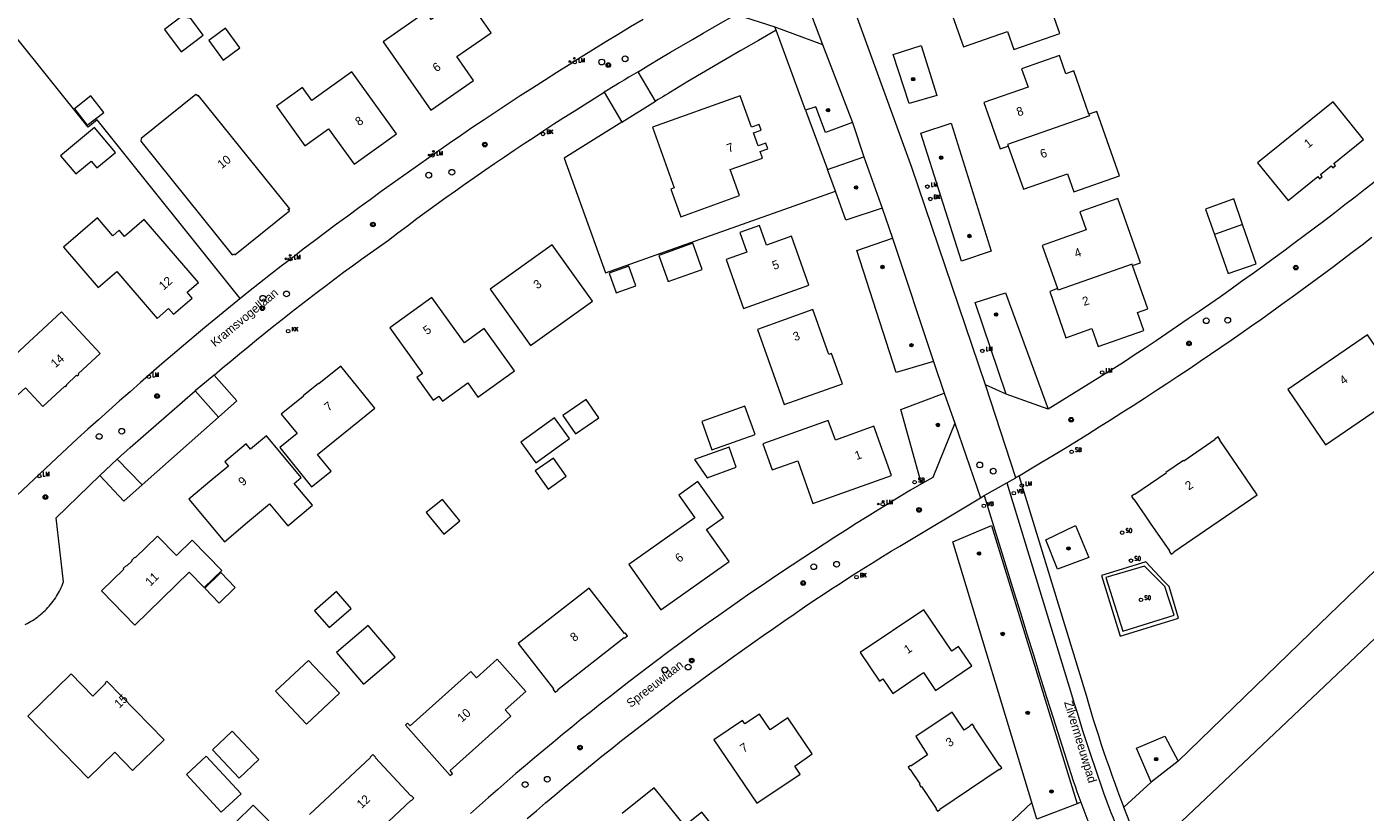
# Model space of a CAD drawing. Header units: metres. Extents: x 138165 to 154469, y 480134 to 494189.
# Tile 390 of 656: x 149671 to 149864, y 483500 to 483613. Entities that reach past the tile are written whole.
import ezdxf

# ---------------------------------------------------------------- set-up
doc = ezdxf.new("R2010")
doc.units = ezdxf.units.M
doc.header["$LTSCALE"] = 0.001
doc.header["$MEASUREMENT"] = 0
for name, color, linetype, lineweight in [('Level 5', 7, 'Continuous', 0), ('TOP-L-terrein schutting raster hek leuning', 7, 'Continuous', 0), ('TOP-L-topo objecten punt', 7, 'Continuous', 0), ('TOP-L-topo objecten vlak', 7, 'Continuous', 0), ('TOP-L-water beschoeiing', 7, 'Continuous', 0), ('TOP-T-topo huisnummering naamgeving', 7, 'Continuous', 0)]:
    doc.layers.add(name, color=color, linetype=linetype, lineweight=lineweight)
doc.styles.add('Style-INTL_ISO', font='INTL_ISO.shx')
doc.styles.add('Style-STANDARD', font='STANDARD.shx')

# ---------------------------------------------------------------- blocks, each defined once
blk = doc.blocks.new('24')
at = {"layer": 'TOP-L-topo objecten punt', "color": 7, "linetype": 'Continuous', "lineweight": 0}
for radius in [0.025, 0.0182, 0.0115, 0.005]:
    blk.add_circle((0, 0), radius, dxfattribs=at)
blk = doc.blocks.new('129')
at = {"layer": 'TOP-L-topo objecten punt', "color": 7, "linetype": 'Continuous', "lineweight": 0}
blk.add_circle((0, 0), 0.025, dxfattribs=at)
at = {"layer": 'TOP-L-topo objecten punt', "color": 7, "linetype": 'Continuous', "lineweight": 0, "style": 'Style-STANDARD'}
blk.add_text('SO', height=0.06, dxfattribs=at).set_placement((0.0483, 0))
blk = doc.blocks.new('*U13')
at = {"layer": 'Level 5', "color": 7, "linetype": 'Continuous', "lineweight": 0}
blk.add_circle((0, 0), 0.0415, dxfattribs=at)
blk = doc.blocks.new('150')
at = {"layer": 'Level 5', "color": 7, "linetype": 'Continuous', "lineweight": 0}
blk.add_blockref('*U13', (0, 0), dxfattribs=at)
blk = doc.blocks.new('39')
at = {"layer": 'TOP-L-topo objecten punt', "color": 7, "linetype": 'Continuous', "lineweight": 0}
for p, q in [((0.0175, 0.0175), (-0.0175, 0.0175)), ((-0.0175, 0.0175), (-0.0175, -0.0175)), ((0.0175, 0.0175), (0.0175, -0.0175)), ((0.0175, -0.0175), (-0.0175, -0.0175))]:
    blk.add_line(p, q, dxfattribs=at)
blk.add_circle((0, 0), 0.0332, dxfattribs=at)
blk = doc.blocks.new('72')
at = {"layer": 'TOP-L-topo objecten punt', "color": 7, "linetype": 'Continuous', "lineweight": 0}
blk.add_circle((0, 0), 0.025, dxfattribs=at)
at = {"layer": 'TOP-L-topo objecten punt', "color": 7, "linetype": 'Continuous', "lineweight": 0, "style": 'Style-STANDARD'}
blk.add_text('BK', height=0.06, dxfattribs=at).set_placement((0.0483, 0))
blk = doc.blocks.new('10')
at = {"layer": 'TOP-L-topo objecten punt', "linetype": 'Continuous', "lineweight": 0}
blk.add_circle((0, 0), 0.0125, dxfattribs=at)
blk = doc.blocks.new('16')
at = {"layer": 'TOP-L-topo objecten punt', "color": 7, "linetype": 'Continuous', "lineweight": 0}
blk.add_circle((0, 0), 0.025, dxfattribs=at)
at = {"layer": 'TOP-L-topo objecten punt', "color": 7, "linetype": 'Continuous', "lineweight": 0, "style": 'Style-STANDARD'}
blk.add_text('LM', height=0.06, dxfattribs=at).set_placement((0.0483, 0))
blk = doc.blocks.new('119')
at = {"layer": 'TOP-L-topo objecten punt', "color": 7, "linetype": 'Continuous', "lineweight": 0}
blk.add_circle((0, 0), 0.025, dxfattribs=at)
at = {"layer": 'TOP-L-topo objecten punt', "color": 7, "linetype": 'Continuous', "lineweight": 0, "style": 'Style-STANDARD'}
blk.add_text('KK', height=0.06, dxfattribs=at).set_placement((0.0483, 0))
blk = doc.blocks.new('14')
at = {"layer": 'TOP-L-topo objecten punt', "color": 7, "linetype": 'Continuous', "lineweight": 0}
blk.add_circle((0, 0), 0.025, dxfattribs=at)
at = {"layer": 'TOP-L-topo objecten punt', "color": 7, "linetype": 'Continuous', "lineweight": 0, "style": 'Style-STANDARD'}
blk.add_text('VB', height=0.06, dxfattribs=at).set_placement((0.0483, 0))
blk = doc.blocks.new('175')
at = {"layer": 'TOP-L-topo objecten punt', "color": 7, "linetype": 'Continuous', "lineweight": 0}
blk.add_circle((0, 0), 0.025, dxfattribs=at)
at = {"layer": 'TOP-L-topo objecten punt', "color": 7, "linetype": 'Continuous', "lineweight": 0, "style": 'Style-STANDARD'}
blk.add_text('SB', height=0.06, dxfattribs=at).set_placement((0.0483, 0))

msp = doc.modelspace()

# ---------------------------------------------------------------- linework, layer by layer
at = {"layer": 'TOP-L-terrein schutting raster hek leuning', "flags": 128}
for points in [[(149702.18, 483573.52), (149681.57, 483599.23), (149680.29, 483598.18), (149669.42, 483611.72)], [(149779.42, 483612.15), (149776.85, 483610.7), (149774.29, 483609.24), (149771.75, 483607.77), (149769.21, 483606.27), (149766.68, 483604.76), (149764.17, 483603.23), (149763.81, 483603.02), (149763.45, 483602.8), (149763.09, 483602.59), (149762.73, 483602.38), (149762.38, 483602.16), (149762.02, 483601.95)], [(149757.19, 483598.93), (149753.11, 483596.38), (149748.86, 483593.72), (149754.83, 483577.23), (149769.29, 483582.36), (149787.94, 483588.96)]]:
    msp.add_lwpolyline(points, dxfattribs=at)
at = {"layer": 'TOP-L-topo objecten vlak', "flags": 128}
for points in [[(149778.25, 483630.78), (149786.08, 483610.12)], [(149805.18, 483616.81), (149804.05, 483616.41), (149806.4, 483609.75), (149812.74, 483611.99), (149813.67, 483609.38), (149820.25, 483611.7), (149817.13, 483620.53)], [(149722.8, 483610.51), (149729.65, 483600.66), (149735.81, 483604.93), (149733.41, 483608.38), (149738.34, 483611.81), (149734.63, 483617.14), (149729.7, 483613.72), (149728.96, 483614.79), (149722.8, 483610.51)], [(149760.22, 483613.71), (149758.44, 483612.63), (149756.65, 483611.55), (149754.88, 483610.47), (149753.1, 483609.38), (149751.33, 483608.28), (149749.57, 483607.17), (149747.8, 483606.06), (149746.05, 483604.94), (149744.29, 483603.82), (149742.54, 483602.69), (149740.8, 483601.55), (149739.05, 483600.41), (149737.32, 483599.26), (149735.58, 483598.1), (149733.93, 483596.97), (149732.29, 483595.84), (149730.65, 483594.7), (149729.01, 483593.56), (149727.38, 483592.41), (149725.75, 483591.25), (149724.13, 483590.09), (149722.51, 483588.93), (149720.89, 483587.75), (149719.28, 483586.58), (149717.67, 483585.39), (149716.07, 483584.2), (149714.47, 483583.01), (149712.87, 483581.81), (149711.28, 483580.6), (149709.7, 483579.39), (149708.11, 483578.17), (149706.54, 483576.95), (149704.96, 483575.72), (149703.39, 483574.48), (149701.82, 483573.21), (149700.24, 483571.92), (149698.67, 483570.63), (149697.11, 483569.33), (149695.55, 483568.03), (149694, 483566.72), (149692.45, 483565.4), (149690.91, 483564.08), (149689.37, 483562.76), (149687.84, 483561.43), (149686.31, 483560.09), (149684.78, 483558.75), (149683.27, 483557.4), (149681.75, 483556.04), (149680.24, 483554.68), (149678.74, 483553.32), (149677.24, 483551.95), (149675.75, 483550.57), (149668.38, 483543.6)], [(149696.86, 483611.46), (149695.06, 483613.86), (149693.66, 483614.07), (149691.26, 483612.27), (149693.66, 483609.07), (149696.86, 483611.46)], [(149759.51, 483606.19), (149761.06, 483607.13), (149762.63, 483608.07), (149764.19, 483608.99), (149765.76, 483609.92), (149767.33, 483610.83), (149768.91, 483611.74), (149770.49, 483612.65), (149772.07, 483613.55), (149773.66, 483614.44), (149779.19, 483612.63)], [(149783.64, 483600.64), (149779.4, 483612.18), (149779.19, 483612.63)], [(149779.19, 483612.63), (149786.08, 483610.12)], [(149809.55, 483561.07), (149798.93, 483592.39), (149791.1, 483613.88)], [(149697.65, 483610.67), (149699.73, 483607.86), (149702.14, 483609.65), (149700.05, 483612.46), (149697.65, 483610.67)], [(149786.08, 483610.12), (149790.39, 483598.86)], [(149796.28, 483608.66), (149800.3, 483609.98), (149802.57, 483602.76), (149798.56, 483601.62), (149796.28, 483608.66)], [(149824.46, 483600.07), (149822.27, 483606.29), (149821.14, 483605.89), (149820.21, 483608.51), (149814.76, 483606.58), (149815.69, 483603.97), (149809.34, 483601.73), (149811.69, 483595.07), (149812.82, 483595.47)], [(149718.26, 483606.18), (149712.5, 483602.03), (149711.15, 483603.89), (149707.42, 483601.2), (149711.52, 483595.52), (149714.92, 483597.98), (149718.61, 483592.87), (149724.69, 483597.25), (149718.26, 483606.18)], [(149759.51, 483606.19), (149758.84, 483605.79), (149758.17, 483605.39), (149757.51, 483604.98), (149756.84, 483604.57), (149756.29, 483604.24), (149755.74, 483603.9), (149755.19, 483603.57), (149754.64, 483603.23)], [(149754.64, 483603.23), (149757.19, 483598.93), (149762.02, 483601.95), (149759.51, 483606.19)], [(149701.41, 483579.96), (149701.4, 483579.81), (149709.28, 483586.15), (149709.05, 483586.32), (149709.32, 483586.45), (149696.14, 483602.82), (149696.13, 483602.68), (149695.8, 483602.91), (149687.91, 483596.57), (149687.88, 483596.17), (149701.05, 483579.8), (149701.41, 483579.96)], [(149698.43, 483562.49), (149699.64, 483563.52), (149700.86, 483564.54), (149702.08, 483565.55), (149703.31, 483566.56), (149704.54, 483567.57), (149705.77, 483568.57), (149707.01, 483569.56), (149708.26, 483570.55), (149709.51, 483571.53), (149710.76, 483572.5), (149712.02, 483573.47), (149713.28, 483574.44), (149714.55, 483575.4), (149715.82, 483576.35), (149717.09, 483577.29), (149718.37, 483578.23), (149719.66, 483579.17), (149720.95, 483580.09), (149722.24, 483581.02), (149723.54, 483581.93), (149724.9, 483582.97), (149726.28, 483583.99), (149727.65, 483585.02), (149729.04, 483586.03), (149730.42, 483587.04), (149731.81, 483588.04), (149733.21, 483589.04), (149734.61, 483590.03), (149736.01, 483591.01), (149737.42, 483591.99), (149738.83, 483592.96), (149740.24, 483593.93), (149741.67, 483594.89), (149743.09, 483595.84), (149744.52, 483596.78), (149745.95, 483597.72), (149747.39, 483598.66), (149748.83, 483599.58), (149750.28, 483600.5), (149751.73, 483601.42), (149753.18, 483602.33), (149754.64, 483603.23)], [(149682.52, 483600.32), (149680.67, 483602.69), (149678.31, 483600.84), (149680.15, 483598.48), (149682.52, 483600.32)], [(149761.6, 483598.19), (149764.72, 483589.44), (149764.24, 483589.27), (149765.65, 483585.3), (149774.13, 483588.33), (149772.79, 483592.09), (149777.42, 483593.75), (149777.09, 483594.68), (149778.22, 483595.08), (149777.93, 483595.9), (149776.8, 483595.5), (149776.13, 483597.37), (149777.26, 483597.78), (149776.96, 483598.59), (149775.83, 483598.19), (149774.23, 483602.69), (149761.6, 483598.19)], [(149790.39, 483598.86), (149786.49, 483597.42), (149785.14, 483601.15), (149783.64, 483600.64)], [(149859.76, 483592.97), (149864.04, 483596.42), (149859.64, 483601.87), (149848.75, 483593.06), (149853.15, 483587.62), (149857.43, 483591.08), (149857.68, 483590.77), (149858.07, 483591.08), (149857.82, 483591.39), (149859.37, 483592.65), (149859.62, 483592.34), (149860.01, 483592.66), (149859.76, 483592.97)], [(149783.64, 483600.64), (149786.79, 483592.12)], [(149824.46, 483600.07), (149824.54, 483599.85), (149812.74, 483595.69), (149812.82, 483595.47)], [(149812.82, 483595.47), (149815.02, 483589.25), (149821.36, 483591.49), (149822.28, 483588.87), (149828.87, 483591.2), (149825.6, 483600.47), (149824.46, 483600.07)], [(149676.31, 483594.05), (149678.49, 483591.45), (149680.71, 483593.31), (149681.55, 483592.32), (149684.23, 483594.57), (149681.21, 483598.17), (149676.31, 483594.05)], [(149790.39, 483598.86), (149792.04, 483593.9)], [(149810.36, 483580.32), (149806.1, 483578.89), (149800.25, 483597.35), (149804.64, 483598.75), (149810.36, 483580.32)], [(149786.79, 483592.12), (149792.04, 483593.9)], [(149792.04, 483593.9), (149794.68, 483586.53)], [(149794.68, 483586.53), (149789.44, 483584.8), (149787.93, 483588.97), (149786.79, 483592.12)], [(149865.7, 483590.39), (149864.26, 483589.25), (149862.8, 483588.12), (149861.35, 483586.99), (149859.89, 483585.87), (149858.43, 483584.75), (149856.96, 483583.64), (149855.49, 483582.54), (149854.01, 483581.44), (149852.53, 483580.35), (149851.02, 483579.24), (149849.51, 483578.13), (149847.99, 483577.03), (149846.46, 483575.94), (149844.94, 483574.85), (149843.4, 483573.77), (149841.87, 483572.7), (149840.33, 483571.63), (149838.78, 483570.57), (149837.23, 483569.51), (149835.68, 483568.46), (149834.13, 483567.41), (149832.57, 483566.37), (149831, 483565.34), (149829.43, 483564.31), (149818.61, 483557.55)], [(149830.76, 483578.26), (149831.89, 483578.66), (149828.62, 483587.93), (149823.17, 483586.01), (149824.09, 483583.39), (149817.75, 483581.16), (149819.94, 483574.93)], [(149846.6, 483584.17), (149845.32, 483587.85), (149841.27, 483586.39), (149842.56, 483582.71)], [(149794.68, 483586.53), (149796.15, 483582.21)], [(149920.52, 483587.14), (149856.37, 483525.33), (149837.33, 483506.87)], [(149676.71, 483580.9), (149681.74, 483575.08), (149684.4, 483577.38), (149690.21, 483570.65), (149691.86, 483572.07), (149692.57, 483571.25), (149695.27, 483573.58), (149694.56, 483574.41), (149696.2, 483575.83), (149688.37, 483584.89), (149685.53, 483582.44), (149684.74, 483583.35), (149683.84, 483582.56), (149681.61, 483585.13), (149676.71, 483580.9)], [(149774.7, 483572.07), (149784.11, 483575.43), (149781.6, 483582.49), (149778.02, 483581.22), (149777.01, 483584.04), (149774.18, 483583.04), (149775.19, 483580.21), (149772.18, 483579.14), (149774.7, 483572.07)], [(149846.6, 483584.17), (149842.56, 483582.71)], [(149842.56, 483582.71), (149844.52, 483577.1), (149848.57, 483578.52), (149846.6, 483584.17)], [(149802.06, 483564.45), (149796.7, 483562.85), (149791.04, 483580.44), (149796.15, 483582.21)], [(149796.15, 483582.21), (149802.06, 483564.45)], [(149814.42, 483547.98), (149816.07, 483548.96), (149817.73, 483549.96), (149819.38, 483550.96), (149821.02, 483551.96), (149822.67, 483552.97), (149824.3, 483553.98), (149825.94, 483555.01), (149827.57, 483556.03), (149829.2, 483557.07), (149830.82, 483558.11), (149832.45, 483559.15), (149834.06, 483560.21), (149835.67, 483561.26), (149837.29, 483562.32), (149838.89, 483563.39), (149840.49, 483564.47), (149841.98, 483565.47), (149843.46, 483566.49), (149844.94, 483567.5), (149846.42, 483568.53), (149847.89, 483569.56), (149849.36, 483570.59), (149850.82, 483571.63), (149852.28, 483572.68), (149853.74, 483573.73), (149855.19, 483574.79), (149856.64, 483575.85), (149858.08, 483576.92), (149859.52, 483578), (149860.95, 483579.08), (149862.38, 483580.17), (149863.81, 483581.26), (149865.23, 483582.35)], [(149738.19, 483574.84), (149744.03, 483566.72), (149752.96, 483573.14), (149747.12, 483581.26), (149738.19, 483574.84)], [(149768.76, 483577.7), (149767.41, 483581.47), (149762.52, 483579.72), (149763.86, 483575.96), (149768.76, 483577.7)], [(149756.37, 483574.35), (149759.2, 483575.35), (149758.19, 483578.18), (149755.36, 483577.17), (149756.37, 483574.35)], [(149819.94, 483574.93), (149818.81, 483574.53), (149821.16, 483567.87), (149824.89, 483569.19), (149825.81, 483566.58), (149832.4, 483568.9), (149831.48, 483571.51), (149832.96, 483572.04), (149830.76, 483578.26)], [(149830.76, 483578.26), (149830.68, 483578.48), (149820.02, 483574.71), (149819.94, 483574.93)], [(149812.54, 483559.74), (149808.08, 483572.92), (149812.45, 483574.35), (149818.61, 483557.55)], [(149734.48, 483567.15), (149729.81, 483573.65), (149723.72, 483569.27), (149728.45, 483562.69), (149727.64, 483562.11), (149729.97, 483558.86), (149730.78, 483559.45), (149731.31, 483558.71), (149734.96, 483561.34), (149736.42, 483559.31), (149741.7, 483563.1), (149737.32, 483569.19), (149734.48, 483567.15)], [(149668.43, 483564.17), (149667.98, 483564.65), (149665.6, 483567.22), (149662.87, 483564.69), (149668.76, 483558.34), (149670.78, 483560.22), (149671.25, 483560.66), (149673.77, 483557.95), (149676.92, 483560.87), (149677, 483560.79), (149677.23, 483561.01), (149677.16, 483561.09), (149678.62, 483562.45), (149678.7, 483562.37), (149678.93, 483562.58), (149678.86, 483562.66), (149682.01, 483565.59), (149676.43, 483571.6), (149668.43, 483564.17)], [(149784.7, 483571.92), (149776.7, 483569.07), (149780.56, 483558.24), (149788.95, 483561.23), (149787.39, 483565.6), (149787.01, 483565.46), (149784.7, 483571.92)], [(149870.06, 483560.29), (149864.6, 483568.26), (149853.11, 483560.39), (149858.57, 483552.42), (149870.06, 483560.29)], [(149802.06, 483564.45), (149803.62, 483559.89)], [(149698.43, 483562.49), (149695.71, 483560.19)], [(149699.08, 483556.41), (149701.72, 483558.76), (149698.43, 483562.49)], [(149713.51, 483561.22), (149713.47, 483561.27), (149711.24, 483559.47), (149711.28, 483559.41), (149708.11, 483556.86), (149710.37, 483554.06), (149707.88, 483552.05), (149712.47, 483546.37), (149715.27, 483548.63), (149713.32, 483551.04), (149721.57, 483557.7), (149716.68, 483563.77), (149713.51, 483561.22)], [(149812.54, 483559.74), (149809.55, 483561.07)], [(149813.95, 483547.7), (149809.55, 483561.07)], [(149684.48, 483550.38), (149686.35, 483552.03), (149688.21, 483553.67), (149690.08, 483555.31), (149691.95, 483556.94), (149693.83, 483558.57), (149695.71, 483560.19)], [(149695.71, 483560.19), (149699.08, 483556.41)], [(149748.67, 483556.66), (149750.48, 483554.02), (149753.86, 483556.34), (149752.05, 483558.98), (149748.67, 483556.66)], [(149800.33, 483546.82), (149797.37, 483557.54), (149803.62, 483559.89)], [(149803.62, 483559.89), (149805.16, 483555.54)], [(149818.61, 483557.55), (149812.54, 483559.74)], [(149776.36, 483553.93), (149774.91, 483557.98), (149768.69, 483555.77), (149770.14, 483551.72), (149776.36, 483553.93)], [(149699.08, 483556.41), (149688.04, 483546.69)], [(149742.62, 483552.83), (149744.79, 483549.83), (149749.65, 483553.34), (149747.49, 483556.34), (149742.62, 483552.83)], [(149793.49, 483555.1), (149787.93, 483553.11), (149786.92, 483555.94), (149777.5, 483552.58), (149778.85, 483548.81), (149782.52, 483550.12), (149784.7, 483544), (149796.01, 483548.03), (149793.49, 483555.1)], [(149805.16, 483555.54), (149801.98, 483547.71), (149800.33, 483546.82)], [(149805.16, 483555.54), (149808.83, 483544.81)], [(149706.42, 483543.92), (149709.06, 483540.78), (149712.58, 483543.73), (149709.95, 483546.87), (149710.99, 483547.74), (149705.98, 483553.72), (149703.68, 483551.8), (149703.04, 483552.56), (149699.97, 483549.99), (149700.49, 483549.38), (149698.12, 483547.4), (149694.76, 483544.59), (149699.9, 483538.45), (149703.26, 483541.27), (149706.42, 483543.92)], [(149833.31, 483541.15), (149836.06, 483537.14), (149836.01, 483537.1), (149836.31, 483536.66), (149836.76, 483536.96), (149836.72, 483537.02), (149848.7, 483545.23), (149846.44, 483548.53), (149843.32, 483553.09), (149843.37, 483553.12), (149843.07, 483553.57), (149842.62, 483553.27), (149842.66, 483553.21), (149838.12, 483550.1), (149838.09, 483550.16), (149835.56, 483548.43), (149835.6, 483548.37), (149831.07, 483545.27), (149831.03, 483545.32), (149830.58, 483545.02), (149830.89, 483544.57), (149830.94, 483544.61), (149831.57, 483543.69), (149831.87, 483543.25), (149832.44, 483542.42), (149833.31, 483541.15)], [(149773.66, 483549.19), (149772.62, 483552.11), (149767.66, 483550.34), (149769.45, 483547.69), (149773.66, 483549.19)], [(149681.95, 483547.99), (149684.48, 483550.38)], [(149688.04, 483546.69), (149684.48, 483550.38)], [(149749.15, 483547.9), (149747.31, 483550.51), (149744.7, 483548.67), (149746.54, 483546.05), (149749.15, 483547.9)], [(149671.22, 483526.54), (149671.48, 483526.68), (149671.73, 483526.82), (149671.99, 483526.96), (149672.24, 483527.11), (149672.48, 483527.28), (149672.73, 483527.44), (149672.96, 483527.61), (149673.19, 483527.79), (149673.42, 483527.98), (149673.64, 483528.17), (149673.86, 483528.36), (149674.07, 483528.56), (149674.28, 483528.77), (149674.48, 483528.98), (149674.67, 483529.2), (149674.86, 483529.42), (149675.05, 483529.65), (149675.23, 483529.89), (149675.4, 483530.12), (149675.56, 483530.36), (149675.72, 483530.61), (149675.87, 483530.86), (149676.02, 483531.11), (149676.16, 483531.37), (149676.29, 483531.64), (149676.41, 483531.9), (149676.53, 483532.17), (149676.64, 483532.44), (149676.75, 483532.71), (149675.68, 483541.93), (149681.95, 483547.99)], [(149688.04, 483546.69), (149685.42, 483544.31), (149681.95, 483547.99)], [(149762.81, 483528.68), (149772.61, 483535.6), (149769.36, 483540.22), (149771.81, 483541.95), (149768.14, 483547.13), (149765.37, 483545.17), (149767.67, 483541.9), (149758.2, 483535.21), (149762.81, 483528.68)], [(149812.64, 483546.96), (149813.95, 483547.7)], [(149814.42, 483547.98), (149814.26, 483547.88), (149814.1, 483547.79), (149813.95, 483547.7)], [(149829.51, 483500.23), (149829.5, 483500.26), (149829.07, 483501.39), (149828.64, 483502.52), (149828.23, 483503.66), (149827.82, 483504.79), (149827.41, 483505.93), (149827.02, 483507.08), (149826.63, 483508.22), (149826.25, 483509.37), (149825.87, 483510.52), (149825.5, 483511.67), (149825.14, 483512.83), (149824.79, 483513.98), (149824.44, 483515.14), (149824.1, 483516.3), (149814.42, 483547.98)], [(149800.33, 483546.82), (149798.76, 483545.88), (149797.19, 483544.93), (149795.62, 483543.98), (149794.06, 483543.02), (149792.5, 483542.05), (149790.95, 483541.08), (149789.39, 483540.1), (149787.85, 483539.11), (149786.31, 483538.12), (149784.77, 483537.12), (149783.24, 483536.12), (149781.71, 483535.1), (149780.18, 483534.09), (149778.66, 483533.06), (149777.14, 483532.03), (149775.63, 483531), (149774.12, 483529.95), (149772.62, 483528.9), (149771.12, 483527.85), (149769.62, 483526.79), (149768.13, 483525.72), (149766.65, 483524.65), (149765.17, 483523.57), (149763.76, 483522.53), (149762.36, 483521.48), (149760.97, 483520.42), (149759.58, 483519.36), (149758.19, 483518.3), (149756.81, 483517.23), (149755.43, 483516.15), (149754.06, 483515.07), (149752.69, 483513.98), (149751.33, 483512.89), (149749.97, 483511.78), (149748.61, 483510.68), (149747.27, 483509.57), (149745.92, 483508.45), (149744.58, 483507.32), (149743.25, 483506.19), (149741.92, 483505.06), (149740.6, 483503.92), (149739.28, 483502.77), (149737.96, 483501.62), (149736.65, 483500.46), (149735.35, 483499.3)], [(149808.83, 483544.81), (149809.38, 483545.12)], [(149809.38, 483545.12), (149812.64, 483546.96)], [(149809.38, 483545.12), (149813.67, 483531.25), (149814.6, 483528.22), (149815.53, 483525.19), (149816.46, 483522.16), (149817.41, 483519.13), (149818.35, 483516.1), (149819.31, 483513.08), (149820.27, 483510.06), (149821.24, 483507.04), (149822.21, 483504.02), (149822.47, 483503.24), (149822.73, 483502.47), (149823.01, 483501.7), (149823.28, 483500.93)], [(149812.64, 483546.96), (149821.97, 483516.45), (149822.36, 483515.15), (149822.75, 483513.86), (149823.15, 483512.56), (149823.56, 483511.27), (149823.97, 483509.98), (149824.39, 483508.7), (149824.82, 483507.41), (149825.25, 483506.13), (149825.69, 483504.85), (149826.13, 483503.57), (149826.58, 483502.29), (149827.04, 483501.02), (149827.34, 483500.24), (149827.64, 483499.46), (149827.95, 483498.68), (149828.26, 483497.91), (149828.58, 483497.13)], [(149728.99, 483542.67), (149731.52, 483539.57), (149733.84, 483541.47), (149731.31, 483544.57), (149728.99, 483542.67)], [(149743.55, 483498.58), (149744.87, 483499.71), (149746.19, 483500.85), (149747.52, 483501.97), (149748.85, 483503.1), (149750.19, 483504.22), (149751.53, 483505.33), (149752.88, 483506.43), (149754.29, 483507.57), (149755.71, 483508.7), (149757.14, 483509.82), (149758.56, 483510.93), (149760, 483512.05), (149761.43, 483513.15), (149762.87, 483514.26), (149764.32, 483515.35), (149765.77, 483516.44), (149767.22, 483517.52), (149768.68, 483518.6), (149770.14, 483519.68), (149771.61, 483520.74), (149773.08, 483521.81), (149774.55, 483522.86), (149776.03, 483523.91), (149777.51, 483524.96), (149779, 483525.99), (149780.49, 483527.03), (149781.98, 483528.05), (149783.48, 483529.08), (149784.98, 483530.09), (149786.19, 483530.89), (149787.4, 483531.68), (149788.61, 483532.47), (149789.83, 483533.26), (149791.05, 483534.03), (149792.28, 483534.81), (149793.5, 483535.58), (149794.73, 483536.34), (149795.97, 483537.1), (149797.2, 483537.85), (149808.83, 483544.81)], [(149686.53, 483535.79), (149686.61, 483535.71), (149685.87, 483534.99), (149685.79, 483535.07), (149685.33, 483534.61), (149685.4, 483534.53), (149682.18, 483531.4), (149687, 483526.45), (149694.85, 483534.09), (149697.01, 483531.87), (149699.52, 483534.31), (149695.26, 483538.69), (149693.01, 483536.5), (149690.29, 483539.29), (149687.07, 483536.16), (149686.99, 483536.24), (149686.53, 483535.79)], [(149816.22, 483500.88), (149804.87, 483538.45), (149810.44, 483540.81), (149822.76, 483500.7)], [(149824.44, 483536.22), (149819.93, 483534.53), (149818.25, 483538.75), (149822.53, 483540.79), (149824.44, 483536.22)], [(149836.02, 483532.03), (149835.27, 483532.8), (149832.65, 483535.59), (149826.74, 483533.77), (149826.29, 483533.63), (149828.98, 483524.86), (149837.38, 483527.45), (149836.02, 483532.03)], [(149697.08, 483531.79), (149699.17, 483529.64), (149701.47, 483531.88), (149699.38, 483534.03), (149697.08, 483531.79)], [(149826.9, 483533.33), (149829.33, 483525.57), (149836.77, 483527.9), (149835.4, 483532), (149832.47, 483534.97), (149826.9, 483533.33)], [(149875.61, 483533.95), (149842.19, 483502.3), (149832.64, 483493.27)], [(149747.25, 483517.21), (149747.58, 483516.78), (149748.01, 483517.11), (149747.94, 483517.2), (149757.5, 483524.66), (149757.56, 483524.57), (149757.99, 483524.9), (149757.66, 483525.33), (149757.57, 483525.26), (149752.48, 483531.79), (149742.24, 483523.81), (149747.34, 483517.28), (149747.25, 483517.21)], [(149712.88, 483528.53), (149714.98, 483526.11), (149718.15, 483528.86), (149716.06, 483531.28), (149712.88, 483528.53)], [(149796.22, 483516.61), (149800.62, 483519.64), (149802.38, 483517.03), (149807.61, 483520.57), (149805.68, 483523.38), (149804.69, 483522.7), (149800.68, 483528.66), (149791.53, 483522.49), (149794.3, 483518.4), (149794.79, 483518.7), (149796.22, 483516.61)], [(149720.61, 483526.42), (149716.05, 483522.52), (149719.96, 483517.96), (149724.52, 483521.86), (149720.61, 483526.42)], [(149712.04, 483521.38), (149707.29, 483516.93), (149711.74, 483512.19), (149716.48, 483516.64), (149712.04, 483521.38)], [(149732.79, 483505.1), (149732.44, 483505.49), (149741.19, 483513.33), (149740.38, 483514.23), (149743.36, 483516.9), (149739.21, 483521.53), (149736.23, 483518.86), (149735.41, 483519.78), (149726.66, 483511.94), (149726.31, 483512.33), (149725.98, 483512.03), (149732.45, 483504.8), (149732.79, 483505.1)], [(149680.29, 483504.41), (149684.13, 483508.15), (149686.68, 483505.53), (149691.21, 483509.94), (149682.99, 483518.39), (149682.73, 483518.13), (149682.79, 483518.06), (149680.93, 483516.24), (149677.84, 483519.42), (149671.6, 483513.34), (149680.29, 483504.41)], [(149782.84, 483504.99), (149782.1, 483506.15), (149784.59, 483507.9), (149781.09, 483513.11), (149778.52, 483511.39), (149776.99, 483513.65), (149774.88, 483512.22), (149774.55, 483512.72), (149770.44, 483509.95), (149776.63, 483500.79), (149782.84, 483504.99)], [(149807.35, 483511.92), (149806.5, 483511.34), (149804.76, 483513.93), (149799.51, 483510.39), (149801.21, 483507.78), (149798.79, 483506.15), (149798.75, 483506.21), (149798.4, 483505.97), (149798.64, 483505.61), (149798.69, 483505.65), (149800.09, 483503.57), (149800.03, 483503.53), (149800.27, 483503.18), (149800.33, 483503.22), (149802.47, 483500.03), (149802.42, 483499.99), (149802.66, 483499.64), (149803.02, 483499.88), (149802.98, 483499.93), (149811.54, 483505.7), (149811.58, 483505.64), (149811.93, 483505.88), (149811.69, 483506.24), (149811.64, 483506.2), (149807.86, 483511.82), (149807.91, 483511.85), (149807.67, 483512.21), (149807.31, 483511.97), (149807.35, 483511.92)], [(149704.88, 483507.12), (149701.01, 483511.17), (149698.19, 483508.48), (149702.05, 483504.43), (149704.88, 483507.12)], [(149833.42, 483503.81), (149831.33, 483508.71), (149835.38, 483510.46), (149837.33, 483506.87)], [(149699.45, 483499.51), (149702.32, 483502.16), (149697.3, 483507.6), (149694.43, 483504.95), (149699.45, 483499.51)], [(149726.84, 483501.91), (149726.79, 483501.87), (149721.63, 483507.38), (149721.67, 483507.42), (149721.31, 483507.82), (149720.91, 483507.45), (149720.96, 483507.4), (149712.17, 483499.16)], [(149837.33, 483506.87), (149833.42, 483503.81)], [(149765.62, 483488.93), (149772.63, 483494.57), (149768.68, 483499.49), (149766.26, 483497.55), (149761.82, 483503.04), (149757.23, 483499.34)], [(149833.42, 483503.81), (149829.51, 483500.23)], [(149723.54, 483498.16), (149726.77, 483501.2), (149726.81, 483501.15), (149727.21, 483501.52), (149726.84, 483501.91), (149726.84, 483501.91)], [(149816.22, 483500.88), (149804.87, 483490.15)], [(149822.76, 483500.7), (149816.94, 483498.51), (149816.22, 483500.88)], [(149823.28, 483500.93), (149822.76, 483500.7)], [(149823.28, 483500.93), (149823.57, 483500.16), (149823.86, 483499.4), (149824.16, 483498.64), (149824.46, 483497.88), (149824.78, 483497.12), (149825.1, 483496.37), (149825.17, 483496.18)], [(149706.18, 483493.79), (149708.47, 483496.03), (149704.06, 483500.53), (149701.52, 483498.04), (149703.62, 483495.9), (149698.52, 483490.89), (149705.8, 483483.47), (149707.66, 483485.29), (149708.08, 483484.86), (149711.58, 483488.29), (149706.18, 483493.79)], [(149830.38, 483498), (149829.93, 483499.13), (149829.51, 483500.23)]]:
    msp.add_lwpolyline(points, dxfattribs=at)
at = {"layer": 'TOP-L-water beschoeiing', "flags": 128}
msp.add_lwpolyline([(149832.64, 483493.27), (149842.19, 483502.3), (149875.61, 483533.95), (149909.09, 483565.72), (149942.58, 483597.43), (149971.69, 483624.97)], dxfattribs=at)

# ---------------------------------------------------------------- block references
at = {"layer": 'TOP-L-topo objecten punt', "xscale": 10, "yscale": 10, "zscale": 10}
for name, p in [('10', (149749.69, 483607.65)), ('16', (149750.38, 483607.56)), ('10', (149750.33, 483608.12)), ('150', (149754.28, 483607.58)), ('39', (149755.22, 483607.14)), ('150', (149757.63, 483608.04)), ('24', (149799.14, 483605.12)), ('24', (149786.88, 483600.65)), ('72', (149745.82, 483597.22)), ('39', (149737.43, 483595.69)), ('10', (149729.42, 483594.17)), ('16', (149729.92, 483594.14)), ('10', (149730.02, 483594.7)), ('24', (149803.18, 483593.8)), ('150', (149729.34, 483591.28)), ('150', (149732.67, 483591.7)), ('24', (149790.92, 483589.51)), ('16', (149801.19, 483589.63)), ('72', (149801.61, 483587.85)), ('39', (149721.31, 483584.17)), ('24', (149807.25, 483582.51)), ('16', (149709.41, 483579.19)), ('10', (149709.39, 483579.72)), ('10', (149708.8, 483579.23)), ('24', (149794.72, 483578.05)), ('39', (149854.28, 483577.96)), ('150', (149708.86, 483574.17)), ('150', (149705.45, 483573.54)), ('39', (149705.37, 483572.11)), ('24', (149811.09, 483571.21)), ('150', (149841.37, 483570.31)), ('150', (149844.47, 483570.38)), ('119', (149709.1, 483568.8)), ('24', (149798.89, 483566.78)), ('16', (149809.11, 483565.96)), ('39', (149838.88, 483567.04)), ('16', (149689.02, 483562.24)), ('16', (149826.37, 483562.86)), ('39', (149690.21, 483559.45)), ('150', (149685.12, 483554.39)), ('24', (149802.71, 483555.29)), ('39', (149821.91, 483556.04)), ('150', (149681.87, 483553.64)), ('175', (149821.97, 483551.42)), ('150', (149808.73, 483549.53)), ('150', (149810.68, 483548.64)), ('16', (149673.24, 483547.94)), ('175', (149799.35, 483547.06)), ('16', (149814.8, 483546.57)), ('39', (149674.12, 483544.9)), ('14', (149813.64, 483545.46)), ('10', (149794.12, 483543.9)), ('16', (149794.75, 483543.89)), ('10', (149794.81, 483544.29)), ('39', (149799.99, 483543.05)), ('14', (149809.33, 483543.64)), ('129', (149829.26, 483539.78)), ('24', (149821.52, 483537.51)), ('150', (149788.11, 483535.23)), ('24', (149808.63, 483536.77)), ('129', (149830.52, 483535.75)), ('150', (149784.82, 483534.87)), ('72', (149790.98, 483533.36)), ('39', (149783.3, 483532.52)), ('129', (149831.96, 483530.1)), ('24', (149812.04, 483525.18)), ('150', (149763.36, 483520.01)), ('150', (149766.72, 483520.41)), ('39', (149767.24, 483521.35)), ('24', (149815.64, 483513.81)), ('39', (149751.14, 483508.82)), ('24', (149834.15, 483507.15)), ('150', (149746.42, 483504.25)), ('150', (149743.24, 483503.48)), ('24', (149819.08, 483502.5))]:
    msp.add_blockref(name, p, dxfattribs=at)

# ---------------------------------------------------------------- texts
at = {"layer": 'TOP-T-topo huisnummering naamgeving', "style": 'Style-INTL_ISO'}
for s, rotation, p in [('6', 34.8, (149730.45, 483606.08)), ('8', 19.4, (149814.29, 483599.73)), ('8', 35.8, (149719.31, 483598.31)), ('7', 20.2, (149772.56, 483594.5)), ('1', 39, (149856.08, 483595.13)), ('10', 38.8, (149699.53, 483592.14)), ('6', 19.4, (149817.69, 483593.69)), ('4', 19.4, (149822.62, 483579.37)), ('5', 19.6, (149779.09, 483577.62)), ('12', 41.1, (149691.14, 483574.64)), ('3', 35.7, (149744.99, 483574.8)), ('Kramsvogellaan', 39.7, (149698.56, 483566.47)), ('2', 18.1, (149823.75, 483572.43)), ('5', 35.7, (149729.1, 483568.21)), ('3', 19.6, (149782.09, 483567.35)), ('14', 41.1, (149675.56, 483563.45)), ('4', 34.4, (149861.11, 483561.02)), ('7', 38.9, (149714.91, 483557.2)), ('1', 19.6, (149790.98, 483550.22)), ('9', 41.1, (149702.58, 483546.42)), ('2', 34.4, (149838.86, 483545.84)), ('6', 35.2, (149765.41, 483535.41)), ('11', 44.5, (149689.24, 483531.98)), ('8', 38, (149750.33, 483524)), ('1', 34, (149798.34, 483522.26)), ('Spreeuwlaan', 37.9, (149758.45, 483514.51)), ('15', 44.2, (149684.78, 483514.41)), ('10', 41.9, (149734.14, 483512.39)), ('Zilvermeeuwpad', 286.9, (149820.87, 483515.34)), ('7', 34, (149774.73, 483508.02)), ('3', 34, (149804.37, 483508.84)), ('12', 43.2, (149719.68, 483499.95))]:
    msp.add_text(s, height=1.25, rotation=rotation, dxfattribs=at).set_placement(p)

doc.saveas('drawing.dxf')
